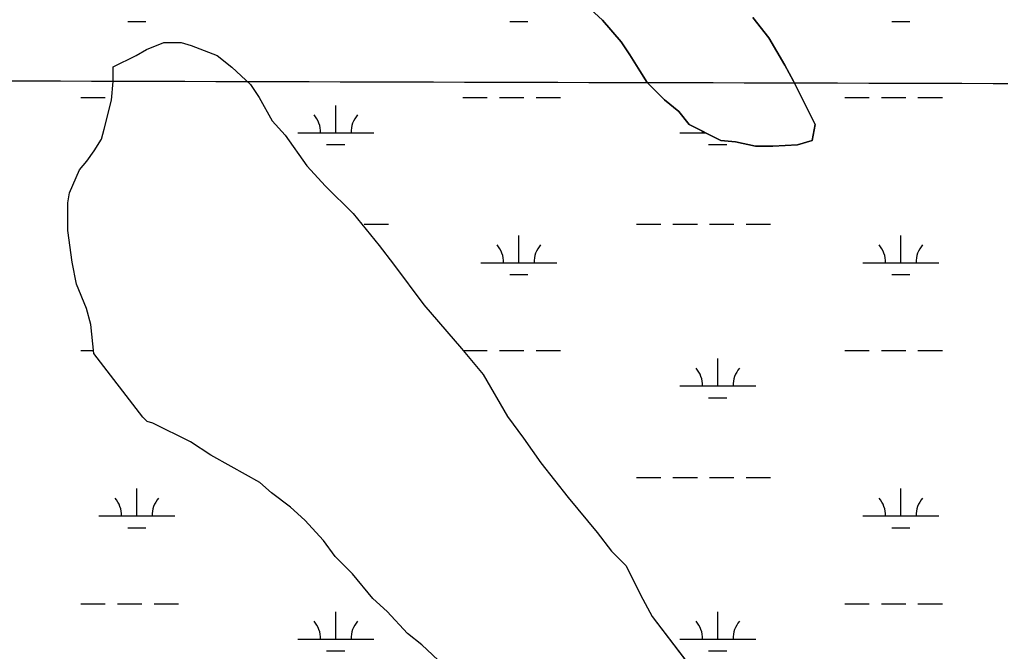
# Model space of a CAD drawing. Extents: x 3161564 to 3199464, y 849354 to 874788.
# Drawn here: x 3185273 to 3186561, y 866138 to 866968 of the extents above; entities that cross this region are included whole.
import ezdxf

# ---------------------------------------------------------------- set-up
doc = ezdxf.new("R2010")
doc.units = 0
for name, color, linetype in [('V-GRID-MAJR', 7, 'Continuous'), ('V-SITE-VEGE', 7, 'Continuous'), ('V-TOPO-SHOR', 7, 'Continuous'), ('V-WETL-SWMP', 7, 'Continuous')]:
    doc.layers.add(name, color=color, linetype=linetype)

msp = doc.modelspace()

# ---------------------------------------------------------------- linework, layer by layer
at = {"layer": 'V-GRID-MAJR'}
msp.add_spline([(3165799.846, 866945.01), (3171028.623, 866928.659), (3176257.404, 866913.068), (3181486.186, 866898.238), (3186714.971, 866884.169), (3191943.758, 866870.86), (3197172.5470000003, 866858.311), (3197172.548, 866858.311)], degree=3, dxfattribs=at)
at = {"layer": 'V-SITE-VEGE'}
for points in [[(3185764.810000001, 867211.694999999), (3185770.493000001, 867198.3709999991), (3185778.062000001, 867175.535999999), (3185798.915000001, 867133.655999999), (3185831.187000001, 867097.4639999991), (3185846.388000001, 867087.930999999), (3185882.478000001, 867059.3409999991), (3185928.084000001, 867036.439999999), (3185941.390000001, 867030.711999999), (3185964.195000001, 867019.260999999), (3185985.101000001, 867009.712999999), (3186017.396000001, 866986.836999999), (3186038.285000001, 866967.782999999), (3186062.966000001, 866939.2109999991), (3186074.346000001, 866922.074999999), (3186087.6240000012, 866901.1309999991), (3186097.110000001, 866885.9019999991), (3186119.896000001, 866863.037999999), (3186138.889000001, 866847.787999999), (3186152.175000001, 866830.648999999), (3186193.9820000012, 866809.6569999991), (3186212.998000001, 866807.7229999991), (3186239.618000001, 866801.9729999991), (3186262.441000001, 866801.9339999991)], [(3186262.441000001, 866801.9339999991), (3186294.779000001, 866803.782999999), (3186313.807000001, 866809.4559999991), (3186317.647000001, 866830.3699999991), (3186289.214000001, 866887.4789999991), (3186277.836000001, 866908.4189999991), (3186256.975000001, 866944.5909999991), (3186236.097000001, 866971.253999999)], [(3185370.402000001, 866795.8219999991), (3185379.937000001, 866811.0229999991), (3185383.763000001, 866824.3309999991), (3185393.337000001, 866862.3539999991), (3185395.283000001, 866887.0769999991), (3185395.310000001, 866906.096999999), (3185425.7690000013, 866921.2599999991), (3185439.096000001, 866928.8459999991), (3185461.935000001, 866938.317999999), (3185484.760000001, 866938.278999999), (3185498.068000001, 866934.4539999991), (3185532.280000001, 866921.0819999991), (3185551.275000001, 866905.834999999), (3185575.962000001, 866882.9709999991), (3185587.344000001, 866865.832999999), (3185604.410000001, 866835.3709999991), (3185621.497000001, 866816.324999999), (3185649.960000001, 866776.3339999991), (3185674.642000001, 866749.6649999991), (3185710.718000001, 866713.4659999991), (3185744.883000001, 866671.5659999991), (3185763.861000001, 866646.807999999), (3185803.713000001, 866593.4859999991), (3185853.068000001, 866536.344999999), (3185881.542000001, 866502.0589999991), (3185913.781000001, 866446.8489999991), (3185934.656000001, 866418.285999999), (3185957.426000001, 866385.910999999), (3185993.487000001, 866340.2039999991), (3186031.449000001, 866294.491999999), (3186050.4280000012, 866269.733999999), (3186069.417000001, 866250.6839999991), (3186088.369000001, 866212.6129999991), (3186103.541000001, 866184.055999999), (3186171.862000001, 866094.547999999)], [(3185829.547000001, 866119.8489999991), (3185801.061000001, 866146.523999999), (3185782.066000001, 866161.7719999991), (3185755.487000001, 866190.3479999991), (3185736.496000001, 866207.4949999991), (3185709.923000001, 866239.873999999), (3185687.137000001, 866262.7359999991), (3185671.955000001, 866283.682999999), (3185647.277000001, 866310.351999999), (3185628.2860000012, 866327.501999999), (3185603.591000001, 866346.5669999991), (3185588.397000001, 866359.903999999), (3185550.392000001, 866380.886999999), (3185523.791000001, 866396.148999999), (3185497.191000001, 866413.310999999), (3185447.781000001, 866438.1209999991), (3185440.177000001, 866440.035999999), (3185434.4820000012, 866445.751999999), (3185369.953000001, 866529.547999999), (3185366.214000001, 866567.5909999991), (3185360.543000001, 866588.523999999), (3185347.284000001, 866620.8799999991), (3185341.625000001, 866649.4189999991), (3185335.989000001, 866691.2719999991), (3185336.051000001, 866727.410999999), (3185337.976000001, 866740.7209999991), (3185351.341000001, 866771.1299999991), (3185360.870000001, 866782.5249999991), (3185370.402000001, 866795.8219999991)]]:
    msp.add_lwpolyline(points, dxfattribs=at)
at = {"layer": 'V-TOPO-SHOR'}
for p, q in [((3186038.286, 866967.7829999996), (3186017.396, 866986.8379999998)), ((3186062.963, 866939.2119999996), (3186038.286, 866967.7829999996)), ((3186236.098, 866971.2549999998), (3186256.975, 866944.5919999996)), ((3185439.096, 866928.8469999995), (3185461.935, 866938.3179999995)), ((3185461.935, 866938.3179999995), (3185484.759, 866938.2799999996)), ((3185484.759, 866938.2799999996), (3185498.0670000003, 866934.4539999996)), ((3186074.347, 866922.0749999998), (3186062.963, 866939.2119999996)), ((3186256.975, 866944.5919999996), (3186277.836, 866908.4189999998)), ((3185425.769, 866921.2609999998), (3185439.096, 866928.8469999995)), ((3185498.0670000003, 866934.4539999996), (3185532.2800000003, 866921.0829999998)), ((3185395.312, 866906.0969999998), (3185425.769, 866921.2609999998)), ((3185532.2800000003, 866921.0829999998), (3185551.2740000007, 866905.8349999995)), ((3186087.625, 866901.1309999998), (3186074.347, 866922.0749999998)), ((3185395.2800000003, 866887.0769999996), (3185395.312, 866906.0969999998)), ((3185551.2740000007, 866905.8349999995), (3185575.9620000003, 866882.9699999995)), ((3186097.11, 866885.8989999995), (3186087.625, 866901.1309999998)), ((3186277.836, 866908.4189999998), (3186289.2130000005, 866887.4779999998)), ((3185393.3370000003, 866862.3539999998), (3185395.2800000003, 866887.0769999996)), ((3186119.895, 866863.0369999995), (3186097.11, 866885.8989999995)), ((3186289.213, 866887.4779999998), (3186317.646, 866830.3709999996)), ((3185575.9620000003, 866882.9699999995), (3185587.345, 866865.8329999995)), ((3185383.7630000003, 866824.3309999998), (3185393.3370000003, 866862.3539999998)), ((3185587.345, 866865.8329999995), (3185604.411, 866835.3719999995)), ((3186138.889, 866847.7889999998), (3186119.895, 866863.0369999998)), ((3186152.174, 866830.6489999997), (3186138.889, 866847.7889999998)), ((3185604.411, 866835.3719999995), (3185621.497, 866816.3239999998)), ((3185379.9370000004, 866811.0229999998), (3185383.7630000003, 866824.3309999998)), ((3186193.983, 866809.6569999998), (3186152.174, 866830.6489999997)), ((3186317.646, 866830.3709999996), (3186313.807, 866809.4559999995)), ((3185370.401, 866795.8229999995), (3185379.9370000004, 866811.0229999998)), ((3185621.497, 866816.3239999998), (3185649.96, 866776.3339999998)), ((3186212.999, 866807.7229999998), (3186193.983, 866809.6569999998)), ((3186313.807, 866809.4559999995), (3186294.778, 866803.7819999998)), ((3185360.869, 866782.5249999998), (3185370.401, 866795.8229999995)), ((3186239.617, 866801.9729999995), (3186212.999, 866807.7229999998)), ((3186262.441, 866801.9339999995), (3186239.617, 866801.9729999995)), ((3186294.778, 866803.7819999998), (3186262.441, 866801.9339999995)), ((3185351.34, 866771.1299999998), (3185360.869, 866782.5249999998)), ((3185337.975, 866740.7199999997), (3185351.34, 866771.1299999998)), ((3185649.96, 866776.3339999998), (3185674.6410000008, 866749.6649999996)), ((3185674.6410000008, 866749.6649999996), (3185710.718, 866713.4669999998)), ((3185336.051, 866727.4099999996), (3185337.975, 866740.7199999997)), ((3185335.99, 866691.2719999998), (3185336.051, 866727.4099999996)), ((3185710.718, 866713.4669999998), (3185744.883, 866671.5659999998)), ((3185341.626, 866649.4189999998), (3185335.99, 866691.2719999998)), ((3185744.883, 866671.5659999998), (3185763.8610000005, 866646.8079999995)), ((3185347.284, 866620.8799999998), (3185341.626, 866649.4189999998)), ((3185763.8610000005, 866646.8079999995), (3185803.714, 866593.4859999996)), ((3185360.543, 866588.5239999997), (3185347.284, 866620.8799999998)), ((3185803.714, 866593.4859999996), (3185853.069, 866536.3439999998)), ((3185366.214, 866567.5919999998), (3185360.543, 866588.5239999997)), ((3185369.954, 866529.5469999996), (3185366.214, 866567.5919999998)), ((3185434.4810000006, 866445.7509999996), (3185369.954, 866529.5469999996)), ((3185853.069, 866536.3439999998), (3185881.541, 866502.0599999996)), ((3185881.541, 866502.0599999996), (3185913.782, 866446.8489999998)), ((3185440.177, 866440.0359999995), (3185434.4810000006, 866445.7509999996)), ((3185447.782, 866438.1209999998), (3185440.177, 866440.0359999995)), ((3185497.1920000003, 866413.3119999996), (3185447.782, 866438.1209999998)), ((3185913.782, 866446.8489999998), (3185934.6560000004, 866418.2839999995)), ((3185523.791, 866396.1499999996), (3185497.1920000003, 866413.3119999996)), ((3185934.6560000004, 866418.2839999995), (3185957.426, 866385.9119999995)), ((3185550.393, 866380.8889999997), (3185523.791, 866396.1499999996)), ((3185957.426, 866385.9119999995), (3185993.487, 866340.2039999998)), ((3185588.398, 866359.9039999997), (3185550.393, 866380.8889999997)), ((3185603.591, 866346.5639999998), (3185588.398, 866359.9039999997)), ((3185628.285, 866327.5029999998), (3185603.591, 866346.5639999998)), ((3185993.487, 866340.2039999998), (3186031.45, 866294.4929999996)), ((3185647.276, 866310.3529999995), (3185628.285, 866327.5029999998)), ((3185671.957, 866283.6839999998), (3185647.276, 866310.3529999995)), ((3186031.45, 866294.4929999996), (3186050.428, 866269.7349999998)), ((3185687.1380000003, 866262.7369999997), (3185671.957, 866283.6839999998)), ((3186050.428, 866269.7349999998), (3186069.4160000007, 866250.6829999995)), ((3185709.923, 866239.8749999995), (3185687.1380000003, 866262.7369999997)), ((3186069.4160000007, 866250.6829999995), (3186088.372, 866212.6119999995)), ((3185736.4960000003, 866207.4959999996), (3185709.923, 866239.8749999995)), ((3185755.487, 866190.3469999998), (3185736.4960000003, 866207.4959999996)), ((3186088.372, 866212.6119999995), (3186103.54, 866184.0569999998)), ((3185782.0670000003, 866161.7719999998), (3185755.487, 866190.3469999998)), ((3186103.54, 866184.0569999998), (3186171.861, 866094.5489999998)), ((3185801.061, 866146.5249999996), (3185782.0670000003, 866161.7719999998)), ((3185829.546, 866119.8489999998), (3185801.061, 866146.5249999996))]:
    msp.add_line(p, q, dxfattribs=at)
at = {"layer": 'V-WETL-SWMP'}
for p, q in [((3186038.286, 866967.7829999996), (3186017.396, 866986.8379999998)), ((3185414.548576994, 866966.0202722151), (3185438.5485769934, 866966.0202722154)), ((3185916.456576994, 866966.0202722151), (3185940.4565769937, 866966.0202722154)), ((3186062.963, 866939.2119999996), (3186038.286, 866967.7829999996)), ((3186236.098, 866971.2549999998), (3186256.975, 866944.5919999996)), ((3186418.364576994, 866966.0202722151), (3186442.3645769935, 866966.0202722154)), ((3185439.096, 866928.8469999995), (3185461.935, 866938.3179999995)), ((3185461.935, 866938.3179999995), (3185484.759, 866938.2799999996)), ((3185484.759, 866938.2799999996), (3185498.0670000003, 866934.4539999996)), ((3186074.347, 866922.0749999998), (3186062.963, 866939.2119999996)), ((3186256.975, 866944.5919999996), (3186277.836, 866908.4189999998)), ((3185425.769, 866921.2609999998), (3185439.096, 866928.8469999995)), ((3185498.0670000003, 866934.4539999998), (3185532.2800000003, 866921.0829999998)), ((3185395.312, 866906.0969999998), (3185425.769, 866921.2609999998)), ((3185532.2800000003, 866921.0829999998), (3185551.2740000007, 866905.8349999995)), ((3186087.625, 866901.1309999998), (3186074.347, 866922.0749999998)), ((3185395.2800000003, 866887.0769999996), (3185395.312, 866906.0969999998)), ((3185551.274, 866905.8349999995), (3185575.9620000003, 866882.9699999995)), ((3186097.11, 866885.8989999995), (3186087.625, 866901.1309999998)), ((3186277.836, 866908.4189999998), (3186289.2130000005, 866887.4779999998)), ((3185393.3370000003, 866862.3539999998), (3185395.2800000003, 866887.0769999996)), ((3186119.895, 866863.0369999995), (3186097.11, 866885.8989999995)), ((3186289.213, 866887.4779999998), (3186317.646, 866830.3709999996)), ((3185575.9620000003, 866882.9699999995), (3185587.345, 866865.8329999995)), ((3185353.140576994, 866866.0192722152), (3185385.140576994, 866866.0192722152)), ((3185383.7630000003, 866824.3309999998), (3185393.3370000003, 866862.3539999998)), ((3185587.345, 866865.8329999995), (3185604.411, 866835.3719999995)), ((3185855.048576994, 866866.0192722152), (3185887.048576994, 866866.0192722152)), ((3185903.048576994, 866866.0192722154), (3185935.048576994, 866866.0192722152)), ((3185951.048576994, 866866.0192722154), (3185983.048576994, 866866.0192722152)), ((3186138.889, 866847.7889999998), (3186119.895, 866863.0369999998)), ((3186356.956576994, 866866.0192722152), (3186388.956576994, 866866.0192722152)), ((3186404.956576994, 866866.0192722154), (3186436.956576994, 866866.0192722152)), ((3186452.956576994, 866866.0192722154), (3186484.956576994, 866866.0192722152)), ((3185687.984576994, 866819.5892722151), (3185687.984576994, 866855.5892722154)), ((3186152.174, 866830.6489999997), (3186138.889, 866847.7889999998)), ((3185604.411, 866835.3719999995), (3185621.497, 866816.3239999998)), ((3185379.937, 866811.0229999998), (3185383.7630000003, 866824.3309999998)), ((3186193.983, 866809.6569999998), (3186152.174, 866830.6489999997)), ((3186317.646, 866830.3709999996), (3186313.807, 866809.4559999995)), ((3185370.401, 866795.8229999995), (3185379.9370000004, 866811.0229999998)), ((3185621.497, 866816.3239999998), (3185649.96, 866776.3339999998)), ((3185637.984576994, 866819.5892722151), (3185737.984576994, 866819.5892722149)), ((3186139.892576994, 866819.5892722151), (3186174.201256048, 866819.5892722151)), ((3186212.999, 866807.7229999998), (3186193.983, 866809.6569999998)), ((3186313.807, 866809.4559999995), (3186294.778, 866803.7819999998)), ((3185360.869, 866782.5249999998), (3185370.401, 866795.8229999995)), ((3185675.984576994, 866804.1582722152), (3185699.9845769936, 866804.1582722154)), ((3186177.892576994, 866804.1582722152), (3186201.8925769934, 866804.1582722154)), ((3186239.617, 866801.9729999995), (3186212.999, 866807.7229999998)), ((3186262.441, 866801.9339999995), (3186239.617, 866801.9729999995)), ((3186294.778, 866803.7819999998), (3186262.441, 866801.9339999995)), ((3185351.34, 866771.1299999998), (3185360.869, 866782.5249999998)), ((3185337.975, 866740.7199999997), (3185351.34, 866771.1299999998)), ((3185649.96, 866776.3339999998), (3185674.6410000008, 866749.6649999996)), ((3185674.6410000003, 866749.6649999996), (3185710.718, 866713.4669999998)), ((3185336.051, 866727.4099999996), (3185337.975, 866740.7199999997)), ((3185335.99, 866691.2719999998), (3185336.051, 866727.4099999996)), ((3185710.718, 866713.4669999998), (3185744.883, 866671.5659999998)), ((3185725.140576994, 866699.5182722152), (3185757.140576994, 866699.5182722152)), ((3186083.048576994, 866699.5182722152), (3186115.048576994, 866699.5182722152)), ((3186131.048576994, 866699.5182722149), (3186163.048576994, 866699.5182722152)), ((3186179.048576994, 866699.5182722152), (3186211.048576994, 866699.5182722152)), ((3186227.048576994, 866699.5182722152), (3186259.048576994, 866699.5182722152)), ((3185341.626, 866649.4189999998), (3185335.99, 866691.2719999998)), ((3185928.456576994, 866648.7762722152), (3185928.456576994, 866684.7762722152)), ((3186430.364576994, 866648.7762722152), (3186430.364576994, 866684.7762722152)), ((3185744.883, 866671.5659999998), (3185763.8610000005, 866646.8079999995)), ((3185347.284, 866620.8799999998), (3185341.626, 866649.4189999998)), ((3185763.861, 866646.8079999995), (3185803.714, 866593.4859999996)), ((3185878.456576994, 866648.7762722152), (3185978.456576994, 866648.7762722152)), ((3186380.364576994, 866648.7762722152), (3186480.364576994, 866648.7762722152)), ((3185916.456576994, 866633.3452722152), (3185940.4565769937, 866633.3452722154)), ((3186418.364576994, 866633.3452722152), (3186442.3645769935, 866633.3452722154)), ((3185360.543, 866588.5239999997), (3185347.284, 866620.8799999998)), ((3185803.714, 866593.4859999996), (3185853.069, 866536.3439999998)), ((3185366.214, 866567.5919999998), (3185360.543, 866588.5239999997)), ((3185369.954, 866529.5469999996), (3185366.214, 866567.5919999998)), ((3185353.140576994, 866533.3442722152), (3185369.580710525, 866533.3442722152)), ((3185434.481, 866445.7509999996), (3185369.954, 866529.5469999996)), ((3185853.069, 866536.3439999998), (3185881.541, 866502.0599999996)), ((3185855.5601985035, 866533.3442722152), (3185887.048576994, 866533.3442722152)), ((3185903.048576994, 866533.3442722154), (3185935.048576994, 866533.3442722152)), ((3185951.048576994, 866533.3442722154), (3185983.048576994, 866533.3442722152)), ((3186356.956576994, 866533.3442722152), (3186388.956576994, 866533.3442722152)), ((3186404.956576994, 866533.3442722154), (3186436.956576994, 866533.3442722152)), ((3186452.956576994, 866533.3442722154), (3186484.956576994, 866533.3442722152)), ((3186189.892576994, 866486.9142722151), (3186189.892576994, 866522.9142722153)), ((3185881.541, 866502.0599999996), (3185913.782, 866446.8489999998)), ((3186139.892576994, 866486.9142722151), (3186239.892576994, 866486.9142722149)), ((3186177.892576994, 866471.4832722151), (3186201.8925769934, 866471.4832722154)), ((3185440.177, 866440.0359999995), (3185434.4810000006, 866445.7509999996)), ((3185447.782, 866438.1209999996), (3185440.177, 866440.0359999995)), ((3185497.1920000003, 866413.3119999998), (3185447.782, 866438.1209999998)), ((3185913.782, 866446.8489999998), (3185934.6560000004, 866418.2839999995)), ((3185523.791, 866396.1499999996), (3185497.1920000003, 866413.3119999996)), ((3185934.656, 866418.2839999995), (3185957.426, 866385.9119999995)), ((3185550.393, 866380.8889999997), (3185523.791, 866396.1499999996)), ((3185957.426, 866385.9119999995), (3185993.487, 866340.2039999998)), ((3185588.398, 866359.9039999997), (3185550.393, 866380.8889999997)), ((3185603.591, 866346.5639999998), (3185588.398, 866359.9039999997)), ((3186083.048576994, 866366.8432722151), (3186115.048576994, 866366.8432722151)), ((3186131.048576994, 866366.8432722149), (3186163.048576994, 866366.8432722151)), ((3186179.048576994, 866366.8432722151), (3186211.048576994, 866366.8432722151)), ((3186227.048576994, 866366.8432722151), (3186259.048576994, 866366.8432722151)), ((3185426.548576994, 866316.1012722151), (3185426.548576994, 866352.1012722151)), ((3185628.285, 866327.5029999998), (3185603.591, 866346.5639999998)), ((3186430.364576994, 866316.1012722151), (3186430.364576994, 866352.1012722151)), ((3185993.487, 866340.2039999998), (3186031.45, 866294.4929999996)), ((3185647.276, 866310.3529999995), (3185628.285, 866327.5029999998)), ((3185376.548576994, 866316.1012722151), (3185476.548576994, 866316.1012722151)), ((3185671.957, 866283.6839999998), (3185647.276, 866310.3529999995)), ((3186380.364576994, 866316.1012722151), (3186480.364576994, 866316.1012722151)), ((3185414.548576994, 866300.6702722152), (3185438.5485769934, 866300.6702722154)), ((3186031.45, 866294.4929999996), (3186050.428, 866269.7349999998)), ((3186418.364576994, 866300.6702722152), (3186442.3645769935, 866300.6702722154)), ((3185687.1380000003, 866262.7369999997), (3185671.957, 866283.6839999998)), ((3186050.428, 866269.7349999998), (3186069.4160000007, 866250.6829999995)), ((3185709.923, 866239.8749999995), (3185687.1380000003, 866262.7369999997)), ((3186069.416, 866250.6829999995), (3186088.372, 866212.6119999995)), ((3185736.4960000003, 866207.4959999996), (3185709.923, 866239.8749999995)), ((3185755.487, 866190.3469999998), (3185736.4960000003, 866207.4959999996)), ((3186088.372, 866212.6119999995), (3186103.54, 866184.0569999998)), ((3185353.140576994, 866200.6692722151), (3185385.140576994, 866200.6692722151)), ((3185401.140576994, 866200.6692722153), (3185433.140576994, 866200.6692722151)), ((3185449.140576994, 866200.6692722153), (3185481.140576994, 866200.6692722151)), ((3185687.984576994, 866154.2392722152), (3185687.984576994, 866190.2392722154)), ((3185782.0670000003, 866161.7719999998), (3185755.487, 866190.3469999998)), ((3186189.892576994, 866154.2392722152), (3186189.892576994, 866190.2392722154)), ((3186356.956576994, 866200.6692722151), (3186388.956576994, 866200.6692722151)), ((3186404.956576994, 866200.6692722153), (3186436.956576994, 866200.6692722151)), ((3186452.956576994, 866200.6692722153), (3186484.956576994, 866200.6692722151)), ((3186103.54, 866184.0569999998), (3186171.861, 866094.5489999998)), ((3185637.984576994, 866154.2392722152), (3185737.984576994, 866154.2392722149)), ((3185801.061, 866146.5249999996), (3185782.0670000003, 866161.7719999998)), ((3186139.892576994, 866154.2392722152), (3186239.892576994, 866154.2392722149)), ((3185675.984576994, 866138.8082722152), (3185699.9845769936, 866138.8082722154)), ((3185829.546, 866119.8489999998), (3185801.061, 866146.5249999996)), ((3186177.892576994, 866138.8082722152), (3186201.8925769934, 866138.8082722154))]:
    msp.add_line(p, q, dxfattribs=at)
for centre, radius, start, end in [((3185632.741640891, 866820.0640753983), 35.24628790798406, 359.2281799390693, 40.771838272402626), ((3185743.227513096, 866820.0640753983), 35.24628790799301, 139.2281769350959, 180.77183526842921), ((3186134.6496408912, 866820.0640753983), 35.24628790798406, 359.2281799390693, 2.777019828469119), ((3185873.213640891, 866649.2510753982), 35.24628790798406, 359.2281799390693, 40.771838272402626), ((3185983.699513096, 866649.2510753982), 35.24628790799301, 139.2281769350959, 180.77183526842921), ((3186375.1216408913, 866649.2510753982), 35.24628790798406, 359.2281799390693, 40.771838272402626), ((3186485.6075130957, 866649.2510753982), 35.24628790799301, 139.2281769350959, 180.77183526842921), ((3186134.6496408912, 866487.3890753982), 35.24628790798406, 359.2281799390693, 40.771838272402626), ((3186245.135513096, 866487.3890753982), 35.24628790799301, 139.2281769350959, 180.77183526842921), ((3185371.305640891, 866316.5760753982), 35.24628790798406, 359.2281799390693, 40.771838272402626), ((3185481.791513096, 866316.5760753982), 35.24628790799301, 139.2281769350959, 180.77183526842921), ((3186375.1216408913, 866316.5760753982), 35.24628790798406, 359.2281799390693, 40.771838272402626), ((3186485.6075130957, 866316.5760753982), 35.24628790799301, 139.2281769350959, 180.77183526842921), ((3185632.741640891, 866154.7140753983), 35.24628790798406, 359.2281799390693, 40.771838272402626), ((3185743.227513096, 866154.7140753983), 35.24628790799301, 139.2281769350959, 180.77183526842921), ((3186134.6496408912, 866154.7140753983), 35.24628790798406, 359.2281799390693, 40.771838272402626), ((3186245.135513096, 866154.7140753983), 35.24628790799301, 139.2281769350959, 180.77183526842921)]:
    msp.add_arc(centre, radius, start, end, dxfattribs=at)

doc.saveas('drawing.dxf')
